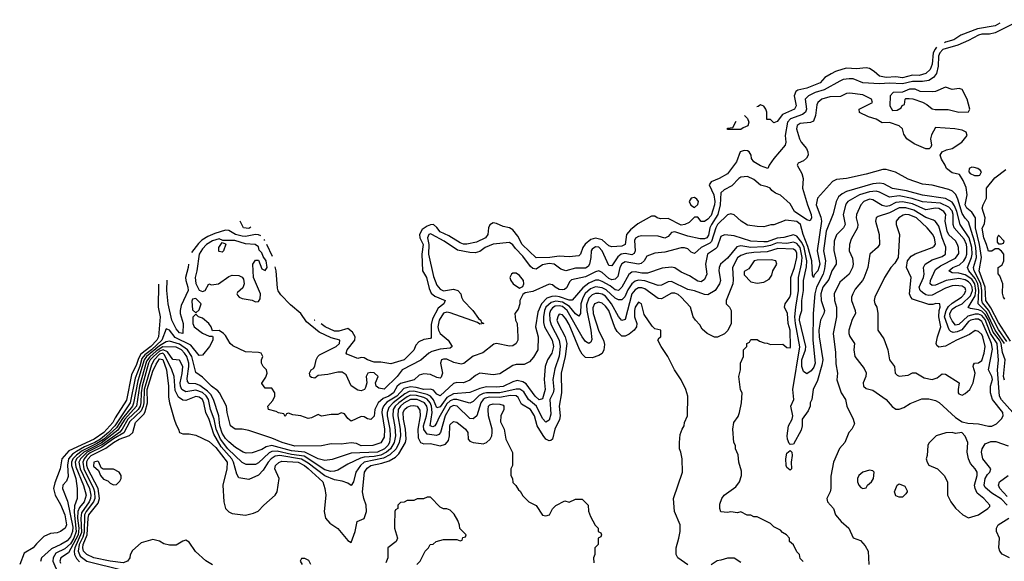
# Model space of a CAD drawing. Header units: inches. Extents: x 2348341 to 2479810, y 460419 to 613669.
# Tile 632 of 656: x 2420743 to 2426706, y 594069 to 597351. Entities that reach past the tile are written whole.
import ezdxf

# ---------------------------------------------------------------- set-up
doc = ezdxf.new("R2010")
doc.units = ezdxf.units.IN
doc.header["$MEASUREMENT"] = 0
doc.layers.add('C4529', color=7, linetype='Continuous')

msp = doc.modelspace()

# ---------------------------------------------------------------- linework, layer by layer
at = {"layer": 'C4529', "color": 2}
for points, elevation in [([(2426808.5, 597351.5), (2426650, 597271.6), (2426616.7, 597263.3), (2426570, 597263.5), (2426550, 597258.4), (2426490, 597224.4), (2426423.9, 597196.1), (2426334, 597170), (2426315.2, 597150), (2426307.8, 597130), (2426306, 597070), (2426294.7, 597025.3), (2426278.1, 597001.9), (2426250, 596983.5), (2426210, 596976.2), (2426150, 596976.3), (2426090, 596962.4), (2426010, 596966.6), (2425950, 596962.4), (2425850, 596968), (2425790, 596994), (2425766.1, 596993.9), (2425730, 596988), (2425710, 596979.7), (2425614.4, 596925.6), (2425560.5, 596910), (2425520.4, 596890), (2425499.5, 596870), (2425507.4, 596810), (2425502.4, 596790), (2425483.9, 596776.1), (2425410.4, 596750), (2425392.9, 596730), (2425378.4, 596650), (2425383.8, 596610), (2425378, 596590), (2425310.6, 596510), (2425282, 596470), (2425274, 596450), (2425230, 596466), (2425190, 596489.4), (2425175.1, 596510), (2425172.3, 596530), (2425161.2, 596550), (2425150, 596557), (2425130, 596558.4), (2425107.3, 596550), (2425083.6, 596490), (2425030, 596418), (2424979.1, 596390), (2424930.2, 596369.7), (2424919.5, 596350), (2424946.9, 596290), (2424953.5, 596250), (2424951.8, 596230), (2424930, 596165.6), (2424910, 596142.9), (2424890, 596129.3), (2424869.4, 596129.4), (2424850, 596155.3), (2424830, 596155.3), (2424797.1, 596122.9), (2424771.3, 596110), (2424750, 596106.6), (2424670, 596145.6), (2424624.7, 596144.7), (2424604, 596150), (2424590, 596161.2), (2424570, 596160.7), (2424486.3, 596113.7), (2424441.3, 596078.7), (2424418, 596050), (2424410.2, 595989.8), (2424390, 595979.7), (2424330, 595974), (2424310, 595981.6), (2424270, 596016.3), (2424230, 596026.9), (2424201, 596019), (2424168.2, 595991.8), (2424154.3, 595970), (2424139.3, 595930), (2424130, 595919.5), (2424070, 595913.6), (2424010, 595917.6), (2423954, 595910), (2423870, 595907.3), (2423786.3, 595990), (2423760.1, 596040.1), (2423730, 596078), (2423710, 596089.6), (2423670, 596098.4), (2423630, 596116.2), (2423610, 596119.5), (2423590, 596109), (2423582.4, 596090), (2423577.6, 596050), (2423563.8, 596030), (2423510, 596002.2), (2423450, 595991), (2423430, 595991.1), (2423410, 595998.5), (2423342.2, 596042.2), (2423290, 596065.7), (2423270, 596092.7), (2423250, 596109.6), (2423230, 596108), (2423210, 596099.7), (2423180.9, 596079.1), (2423164.6, 596050), (2423167.2, 596030), (2423185.5, 595990), (2423178.6, 595930), (2423183, 595830), (2423206.7, 595790), (2423222.6, 595722.6), (2423234.7, 595694.7), (2423256.7, 595676.7), (2423318.8, 595650), (2423311, 595630), (2423276.3, 595603.7), (2423242, 595538), (2423235.2, 595504.7), (2423235.2, 595424.8), (2423230, 595419), (2423190, 595412.3), (2423161.1, 595398.9), (2423141.7, 595378.3), (2423130, 595349.3), (2423070.6, 595290), (2422990, 595265.1), (2422930, 595276), (2422890, 595275.1), (2422849, 595290), (2422830, 595302.7), (2422810, 595305.2), (2422790, 595299), (2422724.7, 595324.7), (2422720.9, 595330), (2422725.6, 595350), (2422772.7, 595410), (2422774.5, 595430), (2422758.5, 595458.5), (2422730, 595479.5), (2422675.2, 595464.8), (2422650, 595464.5), (2422592.7, 595490), (2422568.8, 595508.3)], 42), ([(2426679, 597330.7), (2426650, 597313.6), (2426543.4, 597296.6), (2426442.5, 597257.5), (2426400.7, 597230), (2426350, 597214.7), (2426343.3, 597211.7)], 38), ([(2426295.8, 597184.2), (2426286.5, 597173.5), (2426275.2, 597150), (2426270, 597082), (2426257.1, 597050), (2426230, 597025.6), (2426190, 597014), (2426150, 597014.5), (2426090, 596999.7), (2426050, 597005.7), (2425990, 597001.1), (2425949.3, 597010), (2425918.3, 597038.3), (2425890, 597056), (2425870, 597059.3), (2425810, 597052.7), (2425750, 597057), (2425728.4, 597051.6), (2425683.1, 597036.9), (2425657, 597023), (2425619.9, 597000.1), (2425590, 596969.6), (2425510, 596936), (2425456.3, 596923.7), (2425444.5, 596915.5), (2425434, 596890), (2425444.9, 596830), (2425436.3, 596810), (2425363.4, 596776.6), (2425330, 596735.3), (2425310, 596726), (2425290, 596746), (2425267.3, 596747.3), (2425268.7, 596790), (2425262, 596810), (2425250, 596828), (2425230, 596835.3), (2425214.8, 596825.2), (2425207.4, 596824.2)], 38), ([(2426744.2, 595404.2), (2426670, 595516), (2426624.4, 595604.4), (2426593.8, 595650), (2426589.9, 595730), (2426554.6, 595830), (2426568.3, 595910), (2426555.6, 595990), (2426530.7, 596089.3), (2426532.1, 596150), (2426510, 596185.1), (2426478.4, 596210), (2426470, 596229), (2426481.6, 596290), (2426475.3, 596335.3), (2426457.2, 596377.2), (2426434, 596414), (2426390, 596424), (2426355.3, 596450), (2426348.7, 596470), (2426325.6, 596505.6), (2426318, 596530), (2426329, 596551), (2426356.5, 596563.5), (2426390, 596571), (2426448.7, 596610), (2426482, 596650), (2426475.3, 596670), (2426450, 596681.2), (2426406, 596690), (2426290, 596698), (2426265.8, 596654.2), (2426258.8, 596630), (2426264.7, 596590), (2426262, 596578), (2426252, 596568), (2426230, 596569), (2426159.6, 596599.6), (2426115.3, 596630), (2426098, 596658), (2426088.7, 596690), (2426070, 596708.7), (2426010, 596729), (2425966.3, 596726.3), (2425929.3, 596749.3), (2425883.2, 596763.2), (2425829, 596789), (2425828, 596810), (2425908, 596850), (2425902, 596870), (2425850, 596896.2), (2425770, 596905.2), (2425750, 596904), (2425714, 596886), (2425650, 596884.5), (2425601, 596870), (2425577.3, 596850), (2425570, 596835.3), (2425563.1, 596770), (2425550, 596737.2), (2425532.5, 596727.5), (2425470, 596721.6), (2425450.7, 596710), (2425448.4, 596690), (2425465.5, 596630), (2425475.5, 596610), (2425508.5, 596570), (2425517.1, 596550), (2425518, 596530), (2425508.5, 596511.5), (2425490, 596495.1), (2425458, 596482), (2425451.3, 596470), (2425479, 596419), (2425488.2, 596390), (2425484.6, 596330), (2425513.8, 596230), (2425536.5, 596170), (2425539.3, 596150), (2425530, 596133.2), (2425510, 596137.6), (2425435.1, 596190), (2425410, 596236), (2425350, 596289), (2425320.2, 596300.2), (2425297.2, 596317.2), (2425288.7, 596330), (2425270, 596339.3), (2425230, 596349.3), (2425190, 596383.7), (2425150, 596400.9), (2425110, 596397.2), (2425098, 596390), (2425055.2, 596344.8), (2425010, 596320.9), (2424990, 596301.2), (2424984.3, 596230), (2424972, 596170), (2424931.8, 596110), (2424923.2, 596090), (2424914.6, 596045.4), (2424903.8, 596030), (2424890, 596023.1), (2424863.3, 596023.3), (2424790, 596039.7), (2424710, 596066.3), (2424690, 596060.9), (2424670, 596037.2), (2424650, 596027.3), (2424610, 596039.5), (2424510, 596040.7), (2424490, 596037), (2424472.7, 596027.3), (2424466.4, 596013.6), (2424470.3, 595950), (2424464.9, 595935.1), (2424450, 595926.9), (2424410, 595934), (2424386, 595930), (2424365.8, 595914.2), (2424330, 595859.5), (2424310, 595861.2), (2424271.1, 595950), (2424250, 595972.6), (2424230, 595974), (2424210, 595960.9), (2424203.7, 595950), (2424201.7, 595910), (2424193.1, 595870), (2424184.8, 595855.2), (2424170, 595845.1), (2424110, 595846.3), (2424049.7, 595829.7), (2424019.8, 595839.7), (2423979.3, 595870), (2423950, 595874.2), (2423910, 595865.7), (2423870, 595840.5), (2423850, 595843.6), (2423836.3, 595856.3), (2423790, 595918.7), (2423744.8, 595964.7), (2423730, 595986), (2423710, 596001.2), (2423610, 595991.6), (2423562.8, 595970), (2423530, 595946), (2423500.5, 595939.5), (2423470, 595939.6), (2423394.5, 595954.5), (2423314.5, 596010), (2423239.3, 596050), (2423230, 596053.5), (2423220.7, 596050), (2423212.2, 596030), (2423220.2, 595990), (2423219.6, 595930), (2423250, 595796), (2423270, 595742.8), (2423290, 595718), (2423310, 595707.4), (2423370, 595719.1), (2423396, 595710), (2423414, 595690), (2423418, 595670), (2423428.4, 595650), (2423487, 595590), (2423521.4, 595541.4), (2423534.8, 595530), (2423538, 595518), (2423554, 595510), (2423530, 595506), (2423515.5, 595515.5), (2423350, 595575.1), (2423330, 595579.7), (2423310, 595573.7), (2423283.5, 595530), (2423275.8, 595490), (2423279.6, 595470), (2423290.4, 595450), (2423337, 595410), (2423362.8, 595370), (2423350, 595360.9), (2423290, 595354.8), (2423239.6, 595340.4), (2423220.7, 595330), (2423171.7, 595288.3), (2423059.1, 595230), (2423028, 595190), (2422950, 595113.2), (2422918, 595118), (2422902, 595130), (2422898, 595150), (2422913.2, 595190), (2422890, 595211.8), (2422870, 595214), (2422852, 595210), (2422842, 595190), (2422844.7, 595150), (2422838, 595122), (2422831.3, 595110), (2422810, 595102.7), (2422790, 595106), (2422750, 595133.2), (2422719.3, 595199.3), (2422696, 595216), (2422670, 595216), (2422610, 595200.9), (2422550, 595195.3), (2422530, 595178), (2422510, 595182), (2422502, 595190), (2422498, 595210), (2422508.7, 595230), (2422522, 595238), (2422530, 595252), (2422539, 595290), (2422549.1, 595310.9), (2422559, 595321), (2422659, 595370), (2422679.3, 595390), (2422681.2, 595410), (2422630, 595423.6), (2422557.3, 595457.3), (2422480.4, 595520.3), (2422445.1, 595570), (2422382.6, 595622.6), (2422324.4, 595684.4), (2422308.5, 595708.5), (2422304.1, 595724.1), (2422296.5, 595830), (2422290.5, 595854.2)], 46), ([(2425132, 596770), (2425150, 596752), (2425158, 596730), (2425152.7, 596707.3), (2425123.6, 596696.4), (2425110, 596686), (2425030, 596686), (2425030, 596694), (2425062, 596698), (2425081.4, 596735.9)], 38), ([(2426722, 595402), (2426670, 595473.6), (2426610.6, 595590.6), (2426574.9, 595634.9), (2426569.9, 595650), (2426569.9, 595709.9), (2426563, 595750), (2426522.7, 595830), (2426519.4, 595850), (2426538, 595910), (2426534.1, 595970), (2426525.6, 596010), (2426490, 596126), (2426468.3, 596148.3), (2426450, 596176.3), (2426424.4, 596264.4), (2426411.9, 596291.9), (2426392, 596312), (2426370, 596323), (2426270, 596349.6), (2426210, 596354), (2426124.2, 596384.2), (2426046.8, 596426.8), (2425990, 596443.7), (2425970, 596443.7), (2425870, 596414.5), (2425750, 596389.3), (2425690, 596383.7), (2425666, 596370), (2425574.8, 596270), (2425566.7, 596230), (2425594.7, 596154.7), (2425598.2, 596130), (2425572.1, 595950), (2425588.9, 595870), (2425576.9, 595830), (2425554, 595806), (2425550, 595789), (2425543.7, 595803.7), (2425541.4, 595890), (2425516.9, 595976.9), (2425487.8, 596050), (2425471, 596110), (2425450, 596127.8), (2425383.8, 596136.2), (2425310, 596108.7), (2425291.6, 596108.4), (2425250, 596095.3), (2425210, 596097.2), (2425150, 596106), (2425113.2, 596130), (2425070, 596169.2), (2425050, 596175.3), (2425030, 596169.2), (2424970, 596109.6), (2424958, 596090), (2424933.6, 596006.4), (2424923.1, 595996.9), (2424869.3, 595970.7), (2424830, 595935.1), (2424810, 595942.7), (2424790, 595962.7), (2424770, 595969.3), (2424750, 595969.2), (2424650, 595942.9), (2424590, 595936.2), (2424542, 595918), (2424525.5, 595890), (2424507, 595873), (2424490, 595869.7), (2424410, 595883.6), (2424390, 595871.8), (2424378, 595850), (2424365.8, 595794.2), (2424350, 595778.3), (2424330, 595775.3), (2424310, 595783.1), (2424270, 595819.7), (2424250, 595829.7), (2424230, 595824), (2424170, 595792.2), (2424085.8, 595774.1), (2424074.4, 595765.6), (2424054, 595726), (2424042.8, 595717.2), (2424030, 595713.6), (2424010, 595716.9), (2423985.2, 595730), (2423970, 595745.2), (2423950, 595749.2), (2423850, 595704), (2423803.6, 595696.4), (2423790, 595686), (2423772, 595650), (2423772, 595630), (2423762, 595598), (2423741, 595570), (2423744.7, 595530), (2423756, 595510), (2423760.7, 595430), (2423759.1, 595410), (2423750, 595389.2), (2423730, 595375.1), (2423710, 595372), (2423631, 595389), (2423615.3, 595384.7), (2423547.1, 595332.9), (2423488.6, 595311.4), (2423431.9, 595268.1), (2423416.1, 595263.9), (2423372.9, 595272.9), (2423330, 595294.5), (2423310, 595295.1), (2423298, 595290), (2423290.8, 595270), (2423303, 595210), (2423295.8, 595184.2), (2423290, 595179.3), (2423270, 595182), (2423230, 595201.6), (2423190, 595204.5), (2423162, 595198), (2423131.5, 595168.5), (2423050, 595146.4), (2423029.1, 595130), (2423007.7, 595090), (2422979.5, 595070), (2422944.2, 595055.8), (2422914.3, 595030), (2422894.6, 594990), (2422890, 594948), (2422870, 594929), (2422850, 594933.2), (2422830, 594945.2), (2422810, 594946), (2422750, 594919), (2422730, 594935.3), (2422710, 594962), (2422690, 594968.7), (2422670, 594959), (2422630, 594959), (2422570, 594948.7), (2422550, 594958), (2422510, 594938), (2422490, 594935.3), (2422446, 594950), (2422396.4, 594956.4), (2422370, 594966), (2422358, 594962), (2422350, 594946), (2422342, 594962), (2422310, 594968), (2422296.4, 594976.4), (2422250, 594988.7), (2422246, 595010), (2422276.4, 595043.6), (2422288, 595070), (2422288, 595090), (2422270, 595118), (2422230, 595118), (2422210, 595146), (2422209.1, 595149.1), (2422234, 595186), (2422242, 595210), (2422238, 595230), (2422218, 595250), (2422208, 595270), (2422208, 595290), (2422215.3, 595310), (2422206, 595330), (2422190, 595335.3), (2422110, 595338), (2422034.6, 595374.6), (2422018, 595390), (2421990, 595438), (2421978, 595450), (2421950, 595468), (2421910, 595466), (2421902, 595490), (2421888.7, 595510), (2421850, 595542), (2421826, 595550), (2421810, 595566), (2421792, 595548), (2421791, 595510), (2421798.8, 595490), (2421850, 595451), (2421890, 595434), (2421910, 595434), (2421912, 595430), (2421912, 595410), (2421892, 595370), (2421850, 595319), (2421830, 595316), (2421779.3, 595379.3), (2421684.6, 595424.6), (2421650, 595469.6), (2421630, 595478), (2421604.6, 595410), (2421541.3, 595350), (2421500.2, 595319.8), (2421482.8, 595297.2), (2421470, 595251.2), (2421441.6, 595178.4), (2421411.3, 595030), (2421319.3, 594890), (2421280.1, 594850), (2421231.8, 594810), (2421197.8, 594790), (2421136.3, 594763.7), (2421086.3, 594733.7), (2421062.5, 594717.5), (2421038.7, 594690), (2421032.1, 594652.1), (2421037.1, 594582.9), (2421025.8, 594554.1), (2421004.9, 594530), (2421001.3, 594510), (2421033.3, 594433.3), (2421064.4, 594275.6), (2421063.2, 594250), (2421050, 594217.4), (2421030, 594192.6), (2420992.7, 594170), (2420935.5, 594144.5), (2420874.9, 594090), (2420868.7, 594068.7)], 50), ([(2426710, 595658), (2426702, 595670), (2426694.6, 595694.6), (2426698, 595750), (2426679, 595799), (2426668, 595812), (2426668, 595850), (2426694, 595866), (2426704, 595890), (2426704, 595930), (2426690, 595948.7), (2426670, 595962), (2426650, 595962), (2426630, 595948.7), (2426610, 595948.7), (2426599.3, 595990), (2426581.3, 596030), (2426572.9, 596087.1), (2426585.6, 596114.4), (2426589.6, 596150), (2426572.7, 596210), (2426577.2, 596230), (2426598, 596270), (2426598, 596330), (2426647.9, 596392.1), (2426715.7, 596444.3)], 42), ([(2426708.3, 595390), (2426651.4, 595470), (2426599, 595579), (2426547, 595630), (2426551.7, 595710), (2426545.5, 595750), (2426530, 595782.2), (2426490.7, 595830), (2426484.2, 595850), (2426507.4, 595910), (2426510.6, 595930), (2426509, 595971), (2426494, 596030), (2426438.7, 596110), (2426418.4, 596190), (2426404, 596224), (2426390, 596244.7), (2426350, 596267.6), (2426210, 596288.7), (2426114.7, 596314.7), (2426030, 596328.3), (2425975.8, 596355.8), (2425950, 596361.1), (2425910, 596356), (2425750, 596309.7), (2425723.6, 596296.4), (2425702.8, 596277.2), (2425688, 596250), (2425670, 596174), (2425626.3, 596070), (2425611.7, 595950), (2425623.2, 595890), (2425617.7, 595842.3), (2425609.2, 595810), (2425568.4, 595730), (2425558.2, 595690), (2425548.9, 595570), (2425546.3, 595410), (2425561.1, 595270), (2425553.4, 595246.6), (2425537.3, 595222.7), (2425510, 595205.6), (2425490, 595218.4), (2425479.9, 595250), (2425480.2, 595290), (2425501.8, 595350), (2425504.1, 595370), (2425466.3, 595530), (2425467.9, 595552.1), (2425479.3, 595590), (2425479.1, 595650), (2425489.2, 595710), (2425489.9, 595770.1), (2425507.2, 595852.8), (2425509.2, 595890), (2425493.2, 595970), (2425480.3, 596000.3), (2425450, 596039.7), (2425430, 596048.5), (2425370, 596032.4), (2425330, 596027.5), (2425270, 596005.8), (2425250, 596004.2), (2425170, 596008.7), (2425070, 596041.1), (2425013.4, 596046.6), (2424998, 596042), (2424990, 596037.2), (2424966.3, 595973.7), (2424957.4, 595962.6), (2424908.2, 595930), (2424896.3, 595870), (2424904.4, 595810), (2424890, 595776), (2424870, 595763.6), (2424850, 595766), (2424799.7, 595799.7), (2424750, 595822), (2424710, 595847.3), (2424690, 595851.6), (2424633.8, 595846.2), (2424544.8, 595815.2), (2424510, 595816), (2424470, 595824), (2424450, 595820.5), (2424432.6, 595807.4), (2424390, 595729.6), (2424370, 595709.7), (2424350, 595713.6), (2424318.3, 595738.3), (2424270, 595764.5), (2424250, 595772.2), (2424230, 595773.3), (2424190, 595754.2), (2424154.3, 595725.7), (2424088.5, 595651.5), (2424070, 595651.1), (2424012.6, 595672.6), (2423990, 595676.2), (2423966, 595674), (2423936.4, 595663.6), (2423902.3, 595630), (2423881.8, 595578.2), (2423867, 595490), (2423883, 595430), (2423880.7, 595350), (2423854.7, 595305.3), (2423830, 595277.2), (2423797.3, 595262.7), (2423750, 595260.9), (2423730, 595255.1), (2423650, 595204.5), (2423610, 595199.5), (2423530, 595209.5), (2423504.2, 595195.8), (2423470, 595167), (2423431.3, 595150), (2423390, 595152.7), (2423370, 595147), (2423290, 595071.6), (2423270, 595082.9), (2423250, 595106), (2423230, 595113.3), (2423190, 595110.9), (2423143.1, 595123.1), (2423110, 595126), (2423070, 595115.8), (2423026.5, 595070), (2422967.1, 595032.9), (2422947.1, 595010), (2422938.4, 594990), (2422936, 594970), (2422951.8, 594870), (2422950, 594822), (2422930, 594787.3), (2422882, 594770), (2422810, 594768.3), (2422782.4, 594782.4), (2422750, 594786.3), (2422690, 594779.5), (2422630, 594781.2), (2422570, 594769.5), (2422410, 594767.8), (2422332.7, 594790), (2422270, 594815.8), (2422130, 594861.2), (2422090, 594869.3), (2422048, 594870), (2422019, 594890), (2421999.5, 594970), (2421996, 595010), (2421952, 595090), (2421942.3, 595102.3), (2421903.6, 595130), (2421850, 595185.1), (2421810, 595213.2), (2421784.9, 595310), (2421759.8, 595350), (2421710, 595384.6), (2421650, 595404.1), (2421630, 595399.3), (2421590, 595375.2), (2421511.2, 595310), (2421496.3, 595290), (2421457.9, 595162.1), (2421432.9, 595027.1), (2421425.1, 595010), (2421364.9, 594935.1), (2421330, 594878.4), (2421250, 594807.6), (2421210, 594782.4), (2421121.6, 594738.4), (2421086.8, 594713.2), (2421064.2, 594690), (2421056.2, 594670), (2421057, 594650), (2421082.9, 594570), (2421090.3, 594509.7), (2421090.3, 594450), (2421075.2, 594404.8), (2421072.3, 594367.7), (2421084.9, 594250), (2421071.4, 594210), (2421050, 594175.7), (2421016.1, 594143.9), (2420962.4, 594117.6), (2420944.9, 594090), (2420944.2, 594070), (2420975.6, 593995.6)], 54), ([(2426707.2, 595167.2), (2426700.6, 595190), (2426710.4, 595290), (2426695.3, 595335.3), (2426686.9, 595390), (2426676.7, 595410), (2426638.7, 595458.7), (2426610, 595529.8), (2426590, 595565.7), (2426570, 595584), (2426550, 595592.6), (2426500.6, 595600.6), (2426487.8, 595607.8), (2426530, 595678.4), (2426533.9, 595710), (2426527.1, 595750), (2426510, 595778), (2426470, 595805.2), (2426430, 595814.5), (2426390, 595817.6), (2426369.6, 595829.6), (2426395.1, 595850), (2426434, 595866), (2426460.4, 595890), (2426473.5, 595910), (2426478.9, 595930), (2426479.4, 595970), (2426476.5, 595990), (2426462.1, 596022.1), (2426402.3, 596090), (2426397.2, 596110), (2426397, 596170), (2426390, 596192.6), (2426370, 596215.8), (2426318.9, 596238.9), (2426210, 596246.8), (2426147.9, 596267.9), (2426070, 596284), (2426010, 596276.4), (2425950, 596306.9), (2425930, 596312.2), (2425890, 596308.8), (2425829.4, 596290.6), (2425759.1, 596250), (2425745.7, 596234.3), (2425730.3, 596170), (2425741.6, 596110), (2425733, 596090), (2425690, 596046.6), (2425674.9, 596010), (2425673.3, 595953.3), (2425688.4, 595890), (2425688, 595870), (2425662.4, 595830), (2425642.8, 595777.2), (2425607.9, 595730), (2425595.6, 595690), (2425596, 595650), (2425618, 595590), (2425613.7, 595570), (2425593.7, 595530), (2425583.2, 595470), (2425584.9, 595430), (2425606.3, 595290), (2425601.8, 595258.2), (2425574.6, 595165.4), (2425548, 595110), (2425541, 595050), (2425531.3, 595030), (2425531, 595010), (2425518.5, 594981.5), (2425482.8, 594930), (2425481.6, 594890), (2425475.6, 594864.4), (2425430, 594779), (2425410, 594777.2), (2425403.6, 594783.6), (2425392.3, 594810), (2425392, 594830), (2425399.7, 594890), (2425420.9, 594930), (2425424.5, 594950), (2425413.6, 595010), (2425432.3, 595050), (2425425.6, 595110), (2425468.7, 595368.7), (2425440.6, 595510), (2425437.7, 595550), (2425443.1, 595610), (2425460.6, 595710), (2425458.9, 595790), (2425478.6, 595870), (2425481.2, 595910), (2425470, 595970.9), (2425450, 595995.8), (2425430, 596004.1), (2425390, 595995.9), (2425330, 595998.5), (2425290, 595982), (2425250, 595974.1), (2425170, 595971.5), (2425110, 595981.1), (2425085.2, 595974.7), (2425030, 595907), (2424988.2, 595870), (2424979.5, 595850), (2424977, 595830), (2424987.7, 595770), (2424980.7, 595750), (2424954.8, 595710), (2424910, 595684.5), (2424890, 595685.1), (2424830, 595708), (2424790, 595715.6), (2424690, 595765.1), (2424670, 595762), (2424630, 595742), (2424610, 595740.7), (2424530, 595768.7), (2424490, 595772.1), (2424470, 595766), (2424450, 595749.7), (2424425.9, 595714.1), (2424407.5, 595672.5), (2424390, 595653.3), (2424370, 595653.7), (2424350, 595663.5), (2424294.3, 595714.3), (2424270, 595726.2), (2424230, 595731.8), (2424200, 595720), (2424168.5, 595691.5), (2424153.3, 595666.7), (2424142, 595630), (2424139.5, 595570), (2424130, 595555.1), (2424110, 595568.2), (2424072.5, 595612.5), (2424030, 595639.5), (2423990, 595646.5), (2423962, 595638), (2423930.1, 595609.9), (2423921.4, 595590), (2423914.5, 595550), (2423915.6, 595515.6), (2423922, 595490), (2423967.4, 595410), (2423975.2, 595370), (2423966.7, 595330), (2423939.3, 595290), (2423925.3, 595250), (2423918.3, 595170), (2423925.5, 595110), (2423910, 595054.5), (2423890, 595048), (2423864, 595070), (2423810, 595144.7), (2423790, 595157.6), (2423756.1, 595163.9), (2423730, 595157.6), (2423670, 595128.8), (2423630, 595123.9), (2423570, 595125.8), (2423530, 595116.4), (2423470, 595091.1), (2423370, 595083.8), (2423330, 595061.6), (2423290, 595004.4), (2423270, 594998.7), (2423248.4, 595048.4), (2423229.9, 595069.9), (2423210, 595079.2), (2423130, 595100.2), (2423101.7, 595098.3), (2423075.4, 595084.6), (2423004.5, 595030), (2422979.1, 595000.9), (2422968.8, 594971.2), (2422968.6, 594951.4), (2422984.3, 594870), (2422986.2, 594830), (2422981.7, 594790), (2422971.8, 594770), (2422953, 594750), (2422910, 594729.9), (2422750, 594725.4), (2422634.9, 594685.1), (2422590, 594679.7), (2422550, 594689.7), (2422470, 594729.9), (2422390, 594738.9), (2422270, 594770.8), (2422236.2, 594763.8), (2422210, 594746.6), (2422150, 594727.3), (2422115.3, 594724.7), (2422097.2, 594730), (2422050, 594759.6), (2422010, 594792.8), (2421990, 594812.6), (2421970, 594844.7), (2421955.9, 594890), (2421948.9, 594950), (2421915.9, 595050), (2421900, 595080), (2421880.9, 595100.9), (2421834.5, 595134.5), (2421810, 595143.8), (2421770, 595147.1), (2421759.4, 595159.4), (2421756.2, 595176.2), (2421768.2, 595250), (2421766.6, 595270), (2421755.2, 595310), (2421741.6, 595330), (2421722.8, 595350), (2421690, 595367.2), (2421610, 595368.6), (2421570, 595342.6), (2421530, 595307.8), (2421510, 595281), (2421468, 595130), (2421450, 595009.8), (2421379, 594930), (2421336.8, 594863.2), (2421235.6, 594784.4), (2421131.1, 594730), (2421087.3, 594690), (2421078.7, 594670), (2421082.3, 594642.3), (2421130, 594528.2), (2421144.9, 594470), (2421132.8, 594430), (2421105.3, 594394.7), (2421095.3, 594370), (2421093.6, 594330), (2421101.7, 594270), (2421097.7, 594230), (2421038.8, 594121.2), (2420992.2, 594090), (2420986.4, 594070), (2420990, 594057.3)], 58), ([(2426757.3, 594970), (2426690, 595047.3), (2426677.7, 595070), (2426664, 595230), (2426671, 595289), (2426662, 595390), (2426623.1, 595450), (2426590, 595534.4), (2426570, 595558.8), (2426550, 595567.7), (2426530, 595567.7), (2426485.4, 595554.6), (2426430, 595504.7), (2426410, 595501.1), (2426390, 595525.6), (2426378, 595550), (2426376.5, 595570), (2426390, 595596.2), (2426410, 595611.8), (2426451, 595629), (2426501.2, 595678.8), (2426512.7, 595710), (2426511, 595730), (2426502, 595750), (2426490, 595763.1), (2426470, 595774.5), (2426430, 595782.9), (2426354, 595770), (2426290, 595742.6), (2426270, 595740.7), (2426258, 595750), (2426259.7, 595770), (2426290, 595838.4), (2426319.8, 595860.2), (2426410, 595905.3), (2426430, 595934), (2426429.5, 595970), (2426422.9, 595990), (2426410, 596011.8), (2426370, 596047.6), (2426359.8, 596070), (2426348.6, 596130), (2426353, 596170), (2426339.6, 596190), (2426310, 596206.2), (2426290, 596208.7), (2426230, 596199.8), (2426150, 596234.6), (2426090, 596247.2), (2426050, 596243.8), (2426010, 596222.7), (2425990, 596219.7), (2425965.7, 596225.7), (2425910, 596259.6), (2425890, 596263), (2425856.3, 596250), (2425838, 596230), (2425810.7, 596170), (2425808, 596150), (2425819.3, 596110), (2425817.1, 596090), (2425778, 596022), (2425767.7, 595990), (2425767.3, 595950), (2425785.8, 595905.8), (2425790.4, 595870), (2425787.7, 595850), (2425767.3, 595810), (2425710, 595761.2), (2425676.3, 595690), (2425678, 595650), (2425690.4, 595610), (2425690.5, 595550), (2425670.6, 595450), (2425684.5, 595335.5), (2425685.2, 595265.2), (2425696, 595210), (2425691.1, 595168.9), (2425718.8, 595090), (2425744.7, 595050), (2425752, 595010), (2425791.3, 594930), (2425798, 594902), (2425782, 594870), (2425764.7, 594850), (2425741, 594790), (2425707.1, 594752.9), (2425670.7, 594669.3), (2425655.3, 594584.7), (2425656, 594510), (2425651, 594490), (2425631, 594450), (2425636, 594430), (2425671.3, 594390), (2425684.7, 594350), (2425718, 594310), (2425764.7, 594270), (2425791.3, 594211.3), (2425834.6, 594194.6), (2425863.4, 594163.4), (2425882, 594130), (2425885.5, 594050)], 62), ([(2422143.6, 596093.4), (2422130, 596085.1), (2422098, 596090), (2422078.2, 596130.7)], 42), ([(2422203, 596041.7), (2422190, 596047.7), (2422170, 596049.8), (2422110, 596037), (2422090, 596039.4), (2422049.9, 596049.9), (2422010, 596073.5), (2421990, 596075.8), (2421924.1, 596055.9), (2421882.5, 596037.5), (2421845.8, 596014.3), (2421825.5, 595994.5), (2421783.6, 595941.4)], 46), ([(2422227.8, 596012.8), (2422223, 596019.7)], 46), ([(2422274.2, 595915.5), (2422239.9, 595988.5)], 46), ([(2425488.4, 594068.4), (2425470, 594086), (2425466, 594110), (2425450, 594126), (2425428.4, 594168.4), (2425406, 594190), (2425406, 594210), (2425386, 594230), (2425363.1, 594243.1), (2425350, 594258), (2425310, 594278), (2425290, 594298), (2425210, 594338), (2425190, 594338), (2425170, 594348), (2425148.9, 594348.9), (2425110, 594368), (2425090, 594362), (2425050, 594369), (2425030, 594364), (2424990, 594369), (2424984, 594390), (2424984, 594416), (2424995.3, 594450), (2425009.4, 594470.6), (2425080.2, 594519.8), (2425102, 594550), (2425115.3, 594590), (2425114.6, 594614.6), (2425098, 594670), (2425094.6, 594714.6), (2425078, 594750), (2425078, 594770), (2425068, 594790), (2425062, 594870), (2425068.7, 594910), (2425093.6, 594946.4), (2425102, 594970), (2425115.3, 595030), (2425118, 595090), (2425108.9, 595108.9), (2425098, 595190), (2425108, 595230), (2425108, 595270), (2425126, 595310), (2425126, 595350), (2425146, 595370), (2425146, 595390), (2425162, 595398), (2425170, 595414), (2425210, 595414), (2425223.6, 595403.6), (2425252.7, 595392.7), (2425270, 595392), (2425290, 595382), (2425365.4, 595385.4), (2425390, 595364.7), (2425410, 595362), (2425411.9, 595368.1), (2425409.4, 595470), (2425397.6, 595510), (2425393.3, 595570), (2425374.5, 595610), (2425378, 595630), (2425406.6, 595670), (2425413.3, 595690), (2425412.6, 595790), (2425434.5, 595850), (2425449.7, 595910), (2425450, 595937.2), (2425444.2, 595950), (2425430, 595961.1), (2425334.8, 595965.2), (2425270, 595943.8), (2425190, 595941.1), (2425145.3, 595934.7), (2425110, 595923.1), (2425090, 595908), (2425060.9, 595850), (2425064.4, 595775.6), (2425061.3, 595750), (2425021, 595650), (2425022, 595630), (2425042, 595610), (2425051.3, 595590), (2425052, 595510), (2425031.6, 595468.4), (2425012, 595448), (2424970, 595428), (2424950, 595428), (2424906, 595450), (2424876.4, 595476.4), (2424863.1, 595503.1), (2424835.3, 595530), (2424822, 595550), (2424806, 595610), (2424749.5, 595670), (2424730, 595685.6), (2424710, 595694.3), (2424690, 595694.7), (2424630, 595660.7), (2424610, 595662), (2424530, 595719.7), (2424510, 595726.9), (2424490, 595725.7), (2424470, 595715.1), (2424450.2, 595690), (2424410, 595534), (2424390.7, 595529.3), (2424370, 595552), (2424327.6, 595630), (2424290, 595675.6), (2424270, 595687.6), (2424250, 595692.8), (2424230, 595691.9), (2424210, 595684.4), (2424190, 595663.6), (2424176.1, 595623.9), (2424177.4, 595590), (2424202.7, 595470), (2424207.7, 595412.3), (2424202.8, 595397.2), (2424190, 595389.3), (2424170, 595400.9), (2424150, 595429.5), (2424059.4, 595590), (2424030, 595612.6), (2424010, 595618.3), (2423985.3, 595614.7), (2423970, 595605.4), (2423958, 595590), (2423951.3, 595570), (2423953, 595530), (2423961.4, 595501.4), (2424010.2, 595410), (2424017.1, 595370), (2424010, 595313.2), (2423984.7, 595235.3), (2423971.4, 595170), (2423976.9, 595110), (2423974.6, 595090), (2423954.6, 595050), (2423959.3, 594960.7), (2423950, 594923.7), (2423930, 594912.3), (2423910, 594935.1), (2423872.1, 595010), (2423825.1, 595050), (2423796.1, 595096.1), (2423771.4, 595111.4), (2423750, 595112.7), (2423650, 595089.9), (2423570, 595090.6), (2423550, 595086), (2423526.1, 595073.9), (2423490, 595037.6), (2423470, 595027), (2423390, 595049.8), (2423370, 595049), (2423350, 595041.5), (2423330, 595023.5), (2423280.6, 594939.4), (2423270, 594909.4), (2423256.4, 594890), (2423244.9, 594884.9), (2423228.4, 594890), (2423240.2, 594970), (2423236.7, 595010), (2423229.8, 595030), (2423211.2, 595051.2), (2423190, 595061.6), (2423146.2, 595073.8), (2423110, 595075.5), (2423090, 595066.6), (2423038.2, 595030), (2423017.1, 595010), (2423005.5, 594990), (2423003, 594950), (2423015.5, 594884.5), (2423018.5, 594830), (2423011.7, 594790), (2422988.5, 594750), (2422965.2, 594730), (2422930, 594711.6), (2422890, 594703.6), (2422830, 594700.2), (2422806.4, 594693.6), (2422730, 594658), (2422670, 594621.3), (2422650, 594614.7), (2422626.6, 594613.4), (2422590, 594623.5), (2422465.5, 594705.5), (2422390, 594716.6), (2422303.1, 594736.9), (2422270, 594735), (2422253.9, 594726.1), (2422190, 594665.1), (2422170, 594655.8), (2422115.1, 594655.1), (2422090, 594667.3), (2422003.7, 594750), (2421959.2, 594810), (2421933.6, 594870), (2421920.9, 594930), (2421898.3, 594990), (2421885.4, 595050), (2421872.1, 595072.1), (2421850, 595091.4), (2421810, 595107.2), (2421750, 595096.8), (2421725.1, 595110), (2421715.8, 595130), (2421715, 595150), (2421727.3, 595207.2), (2421730.9, 595250), (2421710, 595289), (2421670, 595292), (2421637.8, 595337.8), (2421611.1, 595351.1), (2421590, 595343), (2421553, 595310), (2421533.6, 595290), (2421523.9, 595270), (2421484.4, 595130), (2421477.7, 595090), (2421476.3, 595030), (2421472.1, 595010), (2421460.8, 594990), (2421398, 594930), (2421363.8, 594870), (2421348.3, 594851.7), (2421243.4, 594776.6), (2421151.9, 594730), (2421110.6, 594690), (2421101.9, 594670), (2421109, 594630), (2421165, 594510), (2421174.4, 594470), (2421172.6, 594450), (2421163.9, 594430), (2421116.9, 594363.1), (2421113.6, 594330), (2421116.5, 594243.5), (2421076.1, 594150), (2421071.9, 594130), (2421074, 594110), (2421086.4, 594086.4), (2421105.1, 594065.1)], 62), ([(2421764.7, 595869.8), (2421764, 595850), (2421747.7, 595790), (2421749, 595770), (2421762, 595730), (2421762.4, 595710), (2421721.4, 595618.6), (2421714.7, 595590), (2421715.2, 595570), (2421732.6, 595510), (2421730.5, 595450), (2421710, 595454.5), (2421690, 595477.6), (2421663.5, 595530), (2421641.5, 595630), (2421634, 595710), (2421636.7, 595772.8)], 46), ([(2421583.8, 595748.2), (2421582.3, 595610), (2421593.6, 595550), (2421583.5, 595430), (2421574.3, 595410), (2421536.8, 595370), (2421476, 595324), (2421461.7, 595298.3), (2421450, 595261.3), (2421420.6, 595199.4), (2421390, 595046), (2421320.8, 594939.2), (2421306.9, 594910), (2421252.6, 594850), (2421193.1, 594810), (2421041.1, 594738.9), (2420998, 594690), (2420988, 594630), (2420955.1, 594544.9), (2420948.4, 594510), (2420958, 594470), (2420990, 594414), (2421016.5, 594350), (2421027.3, 594290), (2421018.8, 594270), (2420990, 594249.3), (2420970, 594241.2), (2420930, 594237.2), (2420890, 594219.3), (2420844.1, 594175.9), (2420824.7, 594150), (2420770, 594118), (2420742.8, 594050)], 46), ([(2424790, 594048), (2424728, 594090), (2424718, 594110), (2424718, 594150), (2424735.3, 594210), (2424742, 594250), (2424742, 594290), (2424708.7, 594370), (2424702, 594450), (2424758, 594610), (2424755.3, 594690), (2424748, 594730), (2424738, 594750), (2424738, 594790), (2424743.1, 594836.9), (2424755.3, 594870), (2424768, 594890), (2424768.7, 594910), (2424788.4, 594951.6), (2424788.7, 595070), (2424778, 595110), (2424748.9, 595168.9), (2424708.7, 595230), (2424668.7, 595310), (2424628, 595370), (2424608.4, 595408.4), (2424616.4, 595423.6), (2424626, 595430), (2424626, 595470), (2424590, 595478), (2424573.6, 595493.6), (2424525.1, 595565.1), (2424509, 595629), (2424490, 595639), (2424470, 595608.7), (2424466, 595590), (2424466, 595550), (2424480.7, 595510), (2424478.8, 595490), (2424464, 595470), (2424434.9, 595445.1), (2424410, 595434.5), (2424390, 595434.5), (2424361.4, 595461.4), (2424347, 595487), (2424310, 595589.6), (2424290, 595616.3), (2424270, 595633), (2424250, 595639.7), (2424224.9, 595630), (2424214.3, 595605.7), (2424216.9, 595570), (2424250, 595464), (2424278, 595410), (2424283.9, 595383.9), (2424280.3, 595350), (2424270, 595329.4), (2424250, 595315.6), (2424210, 595301.6), (2424170, 595303.6), (2424150, 595324.5), (2424133.6, 595353.6), (2424070, 595503.7), (2424050, 595538), (2424030, 595563.7), (2424010, 595566), (2424003.1, 595556.9), (2423997, 595530), (2424003.1, 595510), (2424046.3, 595430), (2424056.5, 595390), (2424047.2, 595310), (2424022, 595210), (2424023.6, 595090), (2424010.4, 595010), (2424017, 594950), (2424011.6, 594928.4), (2423983.1, 594870), (2423970.6, 594809.4), (2423959.1, 594800.9), (2423950, 594799.3), (2423930, 594809.3), (2423912.3, 594832.2), (2423877.4, 594890), (2423860.4, 594950), (2423837.4, 594990), (2423782.2, 595022.2), (2423761.5, 595061.4), (2423750, 595072.2), (2423713.3, 595073.3), (2423650, 595061.7), (2423590, 595063.7), (2423562.5, 595057.5), (2423549.1, 595050), (2423536.2, 595030), (2423512.4, 594950), (2423490, 594932.3), (2423470, 594935.1), (2423393.3, 595010), (2423370, 595013.6), (2423361.6, 595010), (2423350, 595002.6), (2423319.7, 594950), (2423291.2, 594848.8), (2423281.7, 594838.3), (2423267.5, 594832.5), (2423210, 594840.4), (2423190, 594867), (2423188.4, 594890), (2423206.6, 594950), (2423212, 594990), (2423208.8, 595010), (2423195.1, 595030), (2423150, 595049), (2423110, 595049.8), (2423070, 595027.5), (2423048.6, 595010), (2423035.5, 594990), (2423032.3, 594950), (2423046.7, 594870), (2423048.7, 594830), (2423042, 594790), (2423022.7, 594750), (2422985.4, 594714.6), (2422946, 594694), (2422828.9, 594670), (2422807.4, 594650), (2422779.5, 594610), (2422764.7, 594550), (2422750, 594528.7), (2422730, 594542), (2422695.5, 594555.5), (2422650, 594563.5), (2422590, 594587), (2422490, 594664.1), (2422450, 594688.6), (2422318, 594710), (2422290, 594706.6), (2422264.9, 594690), (2422246.9, 594670), (2422218.2, 594621.8), (2422190, 594592), (2422130, 594564), (2422070, 594575.3), (2422057, 594597), (2422038.2, 594670), (2422028, 594690), (2421962.6, 594762.6), (2421919.5, 594839.5), (2421890, 594929.4), (2421870.7, 594970), (2421858.8, 595030), (2421850, 595049.6), (2421830, 595064.4), (2421810, 595068.3), (2421750, 595043.6), (2421730, 595045.6), (2421703.8, 595063.8), (2421684.9, 595104.9), (2421678.3, 595190), (2421664.1, 595230), (2421620.7, 595320.7), (2421610, 595331.4), (2421590, 595325.2), (2421557.2, 595290), (2421541.1, 595258.9), (2421496.5, 595110), (2421495.3, 595030), (2421491.6, 595008.4), (2421478.6, 594981.4), (2421410, 594915.7), (2421372.6, 594847.4), (2421310, 594810.7), (2421239.7, 594760.3), (2421170, 594725.7), (2421148.6, 594710), (2421132.4, 594690), (2421125, 594670), (2421130.7, 594630), (2421190.1, 594510), (2421196, 594490), (2421197.6, 594450), (2421190.6, 594429.4), (2421146, 594370), (2421136.2, 594350), (2421133.8, 594246.2), (2421124.8, 594215.3), (2421103, 594170), (2421096.1, 594130), (2421110, 594100.2), (2421150, 594069.5), (2421370, 594015.9)], 66), ([(2422530.3, 595528.9), (2422527.6, 595530), (2422526.7, 595530.9)], 42), ([(2421910, 594046.8), (2421870, 594071), (2421808.2, 594128.2), (2421770, 594184.7), (2421750, 594198), (2421730, 594191.3), (2421690, 594166), (2421650, 594166), (2421615.3, 594175.3), (2421590, 594191), (2421550, 594201), (2421478, 594182), (2421426.3, 594133.7), (2421412.5, 594107.5), (2421409.3, 594090), (2421395.1, 594070), (2421370, 594060.3), (2421290.9, 594069.1), (2421191, 594090), (2421148.7, 594110), (2421129.2, 594130), (2421124.7, 594150), (2421127.4, 594170), (2421151.9, 594230), (2421156.8, 594330), (2421162.3, 594350), (2421218.8, 594421.2), (2421226.8, 594450), (2421218.4, 594510), (2421154.6, 594630), (2421148.9, 594650), (2421150, 594673.3), (2421156.8, 594690), (2421175.9, 594710), (2421265.1, 594754.9), (2421310.2, 594790), (2421344.9, 594810), (2421408.2, 594831.8), (2421428, 594850), (2421444.9, 594910), (2421496.5, 594963.5), (2421503.5, 594976.5), (2421516.3, 595030), (2421515.5, 595110), (2421550, 595220.5), (2421570, 595264.7), (2421590, 595295.8), (2421610, 595292.6), (2421631.3, 595230), (2421644.2, 595130), (2421644.2, 595064.2), (2421649.7, 595029.7), (2421677.6, 594930), (2421690, 594895.3), (2421705.2, 594870), (2421710, 594848.7), (2421730, 594842), (2421770, 594842), (2421810, 594834), (2421890, 594796), (2421930, 594758), (2421998.5, 594670), (2421998.3, 594630), (2421973.3, 594530), (2421979.3, 594430), (2421989.6, 594389.6), (2422009.5, 594369.5), (2422030, 594359.3), (2422110, 594349.2), (2422159.8, 594360.2), (2422187.1, 594372.9), (2422221, 594410), (2422290.8, 594470), (2422302.8, 594490), (2422313.4, 594570), (2422288.5, 594630), (2422293, 594650), (2422311.6, 594668.4), (2422330, 594675.3), (2422430, 594668.9), (2422466.9, 594650), (2422490, 594631.6), (2422578, 594550), (2422591.8, 594510), (2422596.2, 594470), (2422586, 594370), (2422594, 594330), (2422620.2, 594300.2), (2422670, 594268.7), (2422730, 594195.3), (2422750, 594184), (2422774, 594250), (2422786.8, 594310), (2422830, 594329), (2422843.1, 594370), (2422840.3, 594410), (2422826.3, 594450), (2422818.5, 594490), (2422831.6, 594610), (2422846.5, 594633.5), (2422870, 594649.7), (2422936.7, 594663.3), (2422981.5, 594678.5), (2423019, 594701), (2423039.8, 594720.2), (2423078.9, 594790), (2423084, 594810), (2423078.6, 594870), (2423066.7, 594930), (2423066, 594970), (2423074, 594990), (2423090, 595003.5), (2423110, 595012.1), (2423130, 595013.5), (2423150, 595009.4), (2423166, 594986), (2423167.8, 594950), (2423154.6, 594870), (2423156.9, 594816.9), (2423169.3, 594790), (2423190, 594780.7), (2423230, 594783.6), (2423290, 594769.4), (2423320.9, 594779.1), (2423338.9, 594801.1), (2423345.3, 594830), (2423347, 594890), (2423350, 594899), (2423370, 594917.2), (2423390, 594912.7), (2423442.7, 594870), (2423457.2, 594850), (2423458, 594810), (2423470, 594798), (2423490, 594788.7), (2423536.9, 594783.1), (2423550, 594782), (2423570.9, 594789.1), (2423592, 594810), (2423602, 594830), (2423604.7, 594850), (2423604.7, 594870), (2423581.6, 594950), (2423579.3, 594990), (2423583, 595010), (2423590, 595017), (2423610, 595022.9), (2423650, 595021.6), (2423670, 595015.1), (2423676, 595010), (2423675.1, 594990), (2423657.2, 594950), (2423655.3, 594915.3), (2423678, 594870), (2423688, 594810), (2423728.4, 594728.4), (2423728, 594650), (2423718, 594630), (2423718, 594590), (2423728, 594570), (2423730, 594546), (2423748.4, 594528.4), (2423763.1, 594503.1), (2423774.6, 594494.6), (2423790, 594466), (2423826, 594430), (2423870, 594408), (2423909.5, 594349.5), (2423930, 594344), (2423952, 594350), (2423970, 594388), (2423990, 594408), (2424045.4, 594434.6), (2424070, 594428), (2424110, 594446), (2424150, 594446), (2424186, 594410), (2424187.3, 594372.7), (2424200.4, 594340.4), (2424228.4, 594288.4), (2424246, 594270), (2424246, 594250), (2424262, 594242), (2424266, 594230), (2424262, 594218), (2424246, 594210), (2424246, 594170), (2424226, 594150), (2424226, 594110), (2424218, 594090), (2424220.4, 594060.4)], 70), ([(2426723.1, 594410), (2426690, 594446.2), (2426630, 594481.5), (2426590, 594516.2), (2426583.8, 594530), (2426589.8, 594570), (2426604, 594596), (2426619.5, 594610), (2426624.5, 594630), (2426575.8, 594690), (2426568.3, 594730), (2426573, 594750), (2426590, 594780.7), (2426624.2, 594795.8), (2426655.5, 594795.5), (2426730, 594768.8)], 62), ([(2426722.7, 594462.7), (2426679.6, 594510), (2426672, 594530), (2426678, 594550), (2426730, 594588.2)], 58), ([(2423148, 594050), (2423168, 594070), (2423198, 594130), (2423218, 594150), (2423228.9, 594171.1), (2423247.3, 594172.7), (2423266, 594190), (2423310, 594202), (2423390, 594202), (2423410, 594194), (2423422, 594198), (2423427.3, 594212.7), (2423442, 594218), (2423446, 594230), (2423408.4, 594268.4), (2423407.3, 594287.3), (2423396.4, 594316.4), (2423374.6, 594354.6), (2423350, 594378), (2423330, 594388), (2423310, 594388), (2423290, 594398), (2423230, 594458), (2423210, 594458), (2423188.4, 594448.4), (2423150, 594448), (2423130, 594438), (2423090, 594438), (2423071.6, 594428.4), (2423050, 594426), (2423034, 594410), (2423034, 594390), (2423018, 594382), (2423014, 594370), (2423012, 594290), (2423012, 594270), (2423031.1, 594208.9), (2423022, 594190), (2422972, 594150), (2422972, 594090), (2422959.6, 594060.4)], 74), ([(2426738, 594090), (2426693, 594113), (2426678.4, 594130), (2426674, 594150), (2426677.2, 594210), (2426658.4, 594250), (2426658.7, 594270), (2426669.6, 594290), (2426733.6, 594330)], 62), ([(2422506, 594050), (2422494.6, 594074.6), (2422470, 594086), (2422450, 594086), (2422442, 594070), (2422454, 594050)], 74), ([(2425110, 594062), (2425070, 594088.7), (2425030, 594088.7), (2424990, 594075.3), (2424967.1, 594072.9), (2424930, 594048.7)], 66)]:
    msp.add_lwpolyline(points, dxfattribs=dict(at, elevation=elevation))
for points, elevation in [([(2426350, 596942), (2426290, 596917.2), (2426270, 596914), (2426196.4, 596916.4), (2426166, 596930), (2426131.3, 596931.3), (2426090, 596912.7), (2426034, 596910), (2426014, 596890), (2426012, 596830), (2426030, 596802), (2426056.4, 596803.6), (2426082, 596818), (2426088, 596832), (2426102, 596838), (2426106, 596870), (2426110, 596874), (2426130, 596874), (2426151.6, 596871.6), (2426210, 596851.3), (2426237.3, 596837.3), (2426270, 596811), (2426286.8, 596806.8), (2426366.4, 596806.4), (2426430, 596792), (2426490, 596794), (2426498, 596810), (2426482, 596870), (2426450, 596928), (2426433.6, 596933.6), (2426390, 596929)], 46), ([(2426510, 596458), (2426494, 596450), (2426492, 596430), (2426499.6, 596419.6), (2426526.4, 596406.4), (2426550, 596406.8), (2426558, 596410), (2426568, 596430), (2426560.4, 596440.4), (2426546, 596450), (2426523.6, 596456.4)], 46), ([(2424830, 596273), (2424810, 596269.4), (2424797.6, 596250), (2424807.5, 596227.5), (2424830, 596214), (2424849.5, 596230.5), (2424854, 596250), (2424844.4, 596264.4)], 42), ([(2426110, 596210.6), (2426069.4, 596210.6), (2426010, 596180.3), (2425942.3, 596157.7), (2425930.8, 596150), (2425925.5, 596130), (2425947.3, 596050), (2425950.5, 595989.5), (2425938, 595970), (2425891.3, 595930), (2425880.5, 595850), (2425855.1, 595784.9), (2425847.7, 595770), (2425802, 595718), (2425788, 595690), (2425781.6, 595670), (2425781.6, 595650), (2425802, 595590), (2425804, 595570), (2425785.3, 595534.7), (2425763.8, 595470), (2425763.8, 595450), (2425770, 595431.3), (2425798.8, 595390), (2425794.8, 595350), (2425801, 595310), (2425856.8, 595236.8), (2425870.5, 595210.5), (2425867.3, 595190), (2425850.6, 595150), (2425854, 595130), (2425870, 595116.3), (2425910, 595105.5), (2425990.4, 595050.4), (2426027.1, 595007.1), (2426050, 594991.3), (2426070, 594991), (2426098.6, 595001.4), (2426135.1, 595024.9), (2426206.3, 595053.7), (2426250, 595053.4), (2426290, 595043), (2426311.8, 595031.8), (2426410, 594941), (2426450, 594914.8), (2426486, 594906), (2426550, 594903), (2426610, 594888.2), (2426630, 594888), (2426658, 594902), (2426688.3, 594931.7), (2426699.6, 594950), (2426696.3, 594970), (2426633.7, 595050), (2426622, 595090), (2426623, 595130), (2426634, 595170), (2426629.7, 595190), (2426611, 595230), (2426633.7, 595353.7), (2426628.9, 595390), (2426620.3, 595410), (2426576.8, 595510), (2426570, 595521.7), (2426550, 595536.2), (2426530, 595537.3), (2426503.1, 595530), (2426490, 595521.5), (2426448.1, 595471.9), (2426420.7, 595459.3), (2426396.4, 595456.4), (2426381.5, 595461.5), (2426371.7, 595471.7), (2426344.8, 595550), (2426353.6, 595590), (2426367.6, 595612.4), (2426390, 595633.6), (2426447.8, 595670), (2426464.7, 595690), (2426474, 595710), (2426470, 595724), (2426450, 595737.4), (2426410, 595741.1), (2426390, 595738.5), (2426350, 595724.4), (2426270, 595682.2), (2426250, 595679.2), (2426230, 595683.5), (2426210, 595697.2), (2426197.3, 595710), (2426190.9, 595730), (2426217.7, 595790), (2426221.3, 595810), (2426217.6, 595850), (2426227, 595870), (2426270, 595896), (2426330, 595915.3), (2426349.7, 595930.3), (2426352, 595972), (2426329.8, 596029.8), (2426310, 596100.9), (2426290, 596129.4), (2426277.2, 596137.2), (2426230, 596153.5), (2426158, 596198)], 66), ([(2426109.2, 596170.8), (2426093.7, 596166.3), (2426066.8, 596150), (2426050.8, 596130), (2426050.8, 596110), (2426070.6, 596050), (2426062.8, 595910), (2426043.5, 595876.5), (2426018, 595850), (2425981, 595790), (2425921, 595670), (2425918.8, 595650), (2425922.8, 595630), (2425934.8, 595610), (2425941, 595570), (2425941, 595470), (2425976.7, 595416.7), (2426001, 595350), (2426011, 595290), (2426041, 595250), (2426046, 595210), (2426056.9, 595196.9), (2426070, 595191.3), (2426123.1, 595196.9), (2426150, 595211), (2426170, 595211.3), (2426220.6, 595180.6), (2426270, 595170.4), (2426299.7, 595180.3), (2426330, 595206), (2426350, 595202.8), (2426432, 595150), (2426426, 595110), (2426426, 595090), (2426430, 595084.7), (2426450, 595076), (2426470, 595086), (2426498, 595110), (2426518, 595150), (2426529, 595210), (2426518, 595250), (2426520.4, 595259.6), (2426526, 595270), (2426550, 595271.3), (2426570, 595286.8), (2426585.1, 595330), (2426589.6, 595370), (2426575.3, 595430), (2426570, 595443.7), (2426550, 595461.2), (2426530, 595468.7), (2426496.1, 595443.9), (2426416, 595410), (2426350, 595372), (2426310, 595366), (2426297.2, 595377.2), (2426293.2, 595390), (2426300.7, 595430), (2426321.1, 595490), (2426309.7, 595550.3), (2426311.9, 595588.1), (2426318.4, 595610), (2426315.3, 595630), (2426292, 595632), (2426274, 595626), (2426250, 595626), (2426150, 595657.2), (2426139.3, 595670), (2426132.3, 595690), (2426142.7, 595790), (2426114, 595850), (2426119, 595890), (2426141.6, 595918.4), (2426167.2, 595932.8), (2426270, 595970.7), (2426281.5, 595978.5), (2426289.4, 595990.6), (2426283.6, 596030), (2426271.9, 596051.9), (2426239.7, 596090), (2426174.7, 596150), (2426130, 596169.7)], 70), ([(2426670, 596046), (2426662, 596030), (2426663.6, 596003.6), (2426670, 595994), (2426690, 595994), (2426702, 595998), (2426706, 596010)], 42), ([(2421950, 596022.7), (2421910, 596012.1), (2421874.9, 595990), (2421850, 595962), (2421830.5, 595930), (2421816.4, 595830), (2421805.5, 595790), (2421810, 595752), (2421830, 595712), (2421850, 595704.7), (2421866, 595710), (2421888.4, 595751.6), (2421904.7, 595744.7), (2421946, 595750), (2422010, 595796), (2422030, 595802.8), (2422070, 595801), (2422090, 595791.3), (2422099.1, 595779.1), (2422102.8, 595750), (2422094, 595726), (2422062, 595698), (2422058, 595690), (2422062, 595682), (2422072, 595670), (2422090, 595661), (2422150, 595650.7), (2422170, 595640.7), (2422190, 595642.8), (2422200.2, 595659.8), (2422201.6, 595690), (2422159, 595790), (2422155.3, 595870), (2422170, 595894), (2422190, 595894), (2422210, 595842), (2422230, 595832), (2422242, 595850), (2422235.1, 595890), (2422217.2, 595917.2), (2422210, 595938), (2422194, 595954), (2422190, 595975.3), (2422168.7, 595988.7), (2422110, 595993.3), (2422046.5, 596013.5), (2421974, 596014)], 50), ([(2421970, 595942), (2421950, 595946), (2421949, 595949), (2421949.2, 595970), (2421970, 596002), (2421990, 595994), (2421990.7, 595990.7), (2421978, 595950)], 50), ([(2425295.1, 595895.1), (2425210, 595894.7), (2425191.3, 595890), (2425159.1, 595840.9), (2425130, 595826), (2425130, 595804.7), (2425170, 595762), (2425210, 595754.8), (2425250, 595761), (2425282, 595778), (2425297.2, 595802.8), (2425304, 595830), (2425329.2, 595870), (2425322, 595890)], 66), ([(2423750, 595815.3), (2423730, 595815.3), (2423722, 595810), (2423712, 595790), (2423718, 595770), (2423732, 595750), (2423770, 595724.7), (2423790, 595734), (2423795.3, 595750), (2423794, 595770), (2423770, 595802)], 50), ([(2421810, 595662), (2421790, 595657.2), (2421785.8, 595645.8), (2421790, 595594), (2421810, 595574), (2421830, 595594), (2421842, 595630)], 50), ([(2426448.9, 594848.9), (2426410, 594844), (2426390, 594848.7), (2426351.6, 594848.4), (2426294, 594830), (2426250, 594786), (2426242, 594770), (2426238, 594710), (2426232, 594690), (2426238, 594670), (2426250, 594652), (2426302, 594630), (2426342, 594590), (2426362, 594550), (2426362, 594470), (2426382, 594430), (2426410, 594392), (2426454, 594350), (2426490, 594332), (2426530, 594344.7), (2426550, 594351.3), (2426606, 594390), (2426618, 594402), (2426618, 594410), (2426582, 594450), (2426541.5, 594481.5), (2426528.7, 594510), (2426525.2, 594530), (2426542, 594590), (2426540.9, 594610), (2426530, 594629), (2426500.9, 594660.9), (2426489.2, 594689.2), (2426481.2, 594730), (2426485.2, 594790), (2426470, 594828)], 66), ([(2425410, 594622), (2425390, 594638), (2425384, 594650), (2425382, 594690), (2425390, 594724.7), (2425410, 594741), (2425418.8, 594730), (2425420.7, 594710), (2425414.8, 594670), (2425418, 594630)], 58), ([(2421215.5, 594675.5), (2421192, 594670), (2421190, 594646), (2421219.8, 594619.8), (2421231.3, 594590), (2421250, 594566), (2421276, 594556), (2421290, 594542), (2421310, 594532), (2421330, 594534), (2421350, 594554), (2421358, 594570), (2421358, 594590), (2421346, 594610), (2421310, 594628), (2421248, 594628), (2421236.4, 594636.4), (2421222, 594670)], 74), ([(2425890, 594622), (2425850, 594608.7), (2425824.7, 594590), (2425818, 594570), (2425818, 594550), (2425824.7, 594530), (2425836.9, 594516.9), (2425850, 594511.3), (2425870, 594514), (2425878, 594530), (2425902, 594550), (2425914, 594570), (2425918, 594610), (2425910, 594618)], 66), ([(2426070, 594458), (2426050, 594466), (2426042, 594490), (2426058, 594530), (2426070, 594538), (2426103.6, 594523.6), (2426116.9, 594496.9), (2426118, 594490), (2426110, 594478), (2426090, 594458)], 62)]:
    msp.add_lwpolyline(points, close=True, dxfattribs=dict(at, elevation=elevation))

doc.saveas('drawing.dxf')
